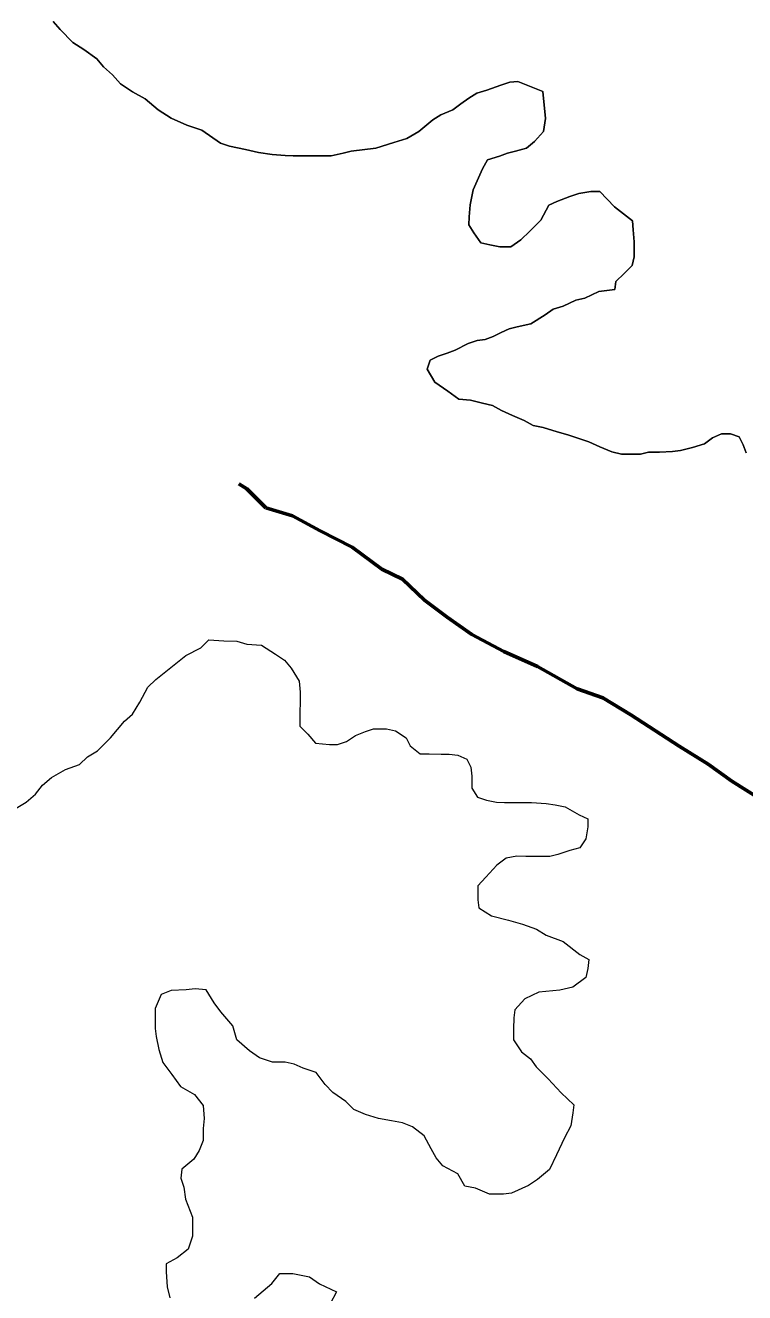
# Model space of a CAD drawing. Extents: x -1643653 to 4543381, y 1624270 to 13878484.
# Drawn here: x 624298 to 626104, y 8940222 to 8943403 of the extents above; entities that cross this region are included whole.
import ezdxf

# ---------------------------------------------------------------- set-up
doc = ezdxf.new("R2010")
doc.units = 0
doc.header["$LTSCALE"] = 200
doc.linetypes.add('LONG_DASH_SHORT_DASH', pattern=[9.9, 6, -1.2, 1.5, -1.2])
for name, color, linetype, lineweight in [('25', 7, 'Continuous', 13), ('57', 7, 'Continuous', 13), ('60', 7, 'Continuous', 13), ('7', 7, 'LONG_DASH_SHORT_DASH', 60)]:
    doc.layers.add(name, color=color, linetype=linetype, lineweight=lineweight)

msp = doc.modelspace()

# ---------------------------------------------------------------- linework, layer by layer
at = {"layer": '25'}
for points in [[(625597.2, 8943236.9), (625534.8, 8943262.3), (625514.8, 8943260), (625492.2, 8943252.6), (625457.1, 8943240.3), (625432.1, 8943233), (625412, 8943220.6), (625391.8, 8943205.7), (625371.7, 8943190.8), (625341.6, 8943178.5), (625321.5, 8943166.1), (625286.3, 8943136.3), (625256.1, 8943119), (625223.5, 8943109.2), (625178.4, 8943094.4), (625115.8, 8943087.3), (625095.8, 8943082.5), (625065.7, 8943075.2), (625030.7, 8943075.4), (625000.7, 8943075.6), (624970.7, 8943075.8), (624950.7, 8943075.9), (624918.2, 8943078.6), (624883.2, 8943083.9), (624850.7, 8943091.6), (624810.8, 8943099.4), (624788.3, 8943107), (624741.1, 8943139.9), (624703.6, 8943152.7), (624663.8, 8943170.4), (624631.4, 8943190.7), (624599.1, 8943218.4), (624566.7, 8943236.2), (624536.8, 8943256.4), (624517, 8943279.1), (624494.7, 8943299.2), (624477.3, 8943319.4), (624445, 8943342.1), (624417.6, 8943359.8), (624385.3, 8943392.6), (624368, 8943412.7)], [(626068.3, 8942377.6), (626045.8, 8942377.7), (626023.2, 8942367.8), (626003.1, 8942352.9), (625973, 8942343.1), (625943, 8942335.8), (625922.9, 8942333.4), (625890.4, 8942331.2), (625862.9, 8942331.3), (625842.8, 8942326.5), (625815.3, 8942326.7), (625795.3, 8942326.8), (625770.4, 8942332), (625740.5, 8942344.7), (625713, 8942357.4), (625683.1, 8942367.6), (625660.6, 8942375.2), (625633.2, 8942382.9), (625598.2, 8942393.2), (625573.3, 8942398.3), (625550.9, 8942411), (625521, 8942423.7), (625493.5, 8942436.4), (625471.1, 8942449.1), (625446.2, 8942454.3), (625416.2, 8942462), (625386.2, 8942464.7), (625358.8, 8942484.9), (625326.5, 8942507.6), (625306.7, 8942540.3), (625314.4, 8942562.8), (625334.5, 8942572.7), (625357.1, 8942580), (625377.1, 8942587.4), (625409.8, 8942604.7), (625432.3, 8942612.1), (625452.4, 8942614.5), (625472.4, 8942621.8), (625492.5, 8942631.7), (625512.6, 8942641.6), (625532.7, 8942646.5), (625567.7, 8942653.8), (625602.9, 8942676.1), (625623, 8942690.9), (625648.1, 8942698.3), (625680.7, 8942713.1), (625703.3, 8942717.9), (625738.4, 8942735.2), (625778.5, 8942740), (625781.1, 8942760), (625801.3, 8942779.9), (625821.4, 8942799.8), (625826.6, 8942822.3), (625826.9, 8942859.8), (625824.6, 8942889.9), (625822.3, 8942912.4), (625799.9, 8942930.1), (625777.6, 8942947.8), (625740.3, 8942985.6), (625717.8, 8942985.7), (625687.8, 8942980.9), (625665.2, 8942973.6), (625632.6, 8942961.2), (625612.5, 8942951.4), (625592.2, 8942914), (625564.5, 8942886.6), (625541.8, 8942864.2), (625516.7, 8942846.9), (625489.2, 8942847.1), (625464.2, 8942852.2), (625441.7, 8942857.4), (625424.4, 8942882.5), (625412, 8942902.6), (625412.2, 8942922.7), (625414.9, 8942952.7), (625422.7, 8942990.2), (625432.9, 8943012.7), (625445.6, 8943042.6), (625458.3, 8943065.1), (625488.4, 8943074.9), (625508.5, 8943082.2), (625528.5, 8943087.1), (625556.1, 8943094.4), (625576.2, 8943111.8), (625598.9, 8943136.7), (625604.2, 8943169.2), (625597.2, 8943236.9)], [(626108, 8942329.7), (626100.6, 8942349.8), (626090.8, 8942369.9), (626068.3, 8942377.6)], [(624270.4, 8941435.6), (624300.5, 8941452.9), (624323.2, 8941472.8), (624340.9, 8941495.2), (624363.5, 8941515.1), (624398.7, 8941534.9), (624433.8, 8941547.2), (624454, 8941567.1), (624479.1, 8941581.9), (624511.8, 8941614.3), (624547.2, 8941656.6), (624567.3, 8941674), (624585.1, 8941703.9), (624605.4, 8941741.3), (624625.5, 8941761.2), (624650.7, 8941781.1), (624701, 8941820.8), (624738.7, 8941840.6), (624758.8, 8941860.5), (624796.3, 8941857.7), (624828.8, 8941857.5), (624853.8, 8941849.8), (624891.3, 8941847.1), (624926.1, 8941824.3), (624948.5, 8941809.2), (624965.9, 8941789), (624985.6, 8941756.3), (624987.9, 8941728.8), (624987.8, 8941706.2), (624987.5, 8941676.2), (624987.3, 8941643.7), (625007.1, 8941623.5), (625027, 8941600.8), (625062, 8941598.1), (625082, 8941598), (625104.5, 8941605.3), (625127.2, 8941620.2), (625152.2, 8941630.1), (625172.3, 8941637.4), (625204.8, 8941637.2), (625227.3, 8941632.1), (625254.7, 8941614.3), (625264.5, 8941594.3), (625289.4, 8941574.1), (625311.9, 8941573.9), (625341.9, 8941573.7), (625361.9, 8941573.6), (625384.4, 8941570.9), (625406.8, 8941560.8), (625416.7, 8941540.7), (625419, 8941518.1), (625418.8, 8941488.1), (625433.6, 8941465.5), (625456.1, 8941457.8), (625481.1, 8941452.6), (625501.1, 8941452.5), (625533.6, 8941452.3), (625568.6, 8941452.1), (625606.1, 8941449.3), (625628.6, 8941446.6), (625653.5, 8941441.5), (625688.4, 8941421.2), (625710.8, 8941411.1), (625710.7, 8941391), (625705.5, 8941361), (625690.3, 8941338.6), (625665.2, 8941331.2), (625635.1, 8941321.4), (625615.1, 8941316.6), (625587.6, 8941316.7), (625555.1, 8941316.9), (625532.5, 8941317.1), (625505, 8941312.3), (625482.3, 8941294.9), (625454.6, 8941265), (625434.4, 8941242.6), (625434.2, 8941207.6), (625436.5, 8941187.6), (625468.9, 8941167.3), (625511.3, 8941157), (625546.2, 8941146.8), (625581.2, 8941134), (625606.1, 8941118.8), (625648.5, 8941103.5), (625690.7, 8941070.7), (625713.2, 8941058), (625710.5, 8941035.5), (625705.3, 8941013), (625672.6, 8940988.2), (625640, 8940980.9), (625587.5, 8940976.2), (625552.3, 8940959), (625527.1, 8940931.6), (625524.5, 8940911.6), (625524.2, 8940884)], [(625524.2, 8940884), (625524, 8940856.5), (625543.8, 8940826.3), (625566.2, 8940808.7), (625581, 8940788.5), (625610.8, 8940758.3), (625643.1, 8940723), (625675.3, 8940692.8), (625672.7, 8940672.8), (625667.5, 8940640.2), (625652.2, 8940610.3), (625631.9, 8940567.9), (625614.1, 8940530.4), (625583.9, 8940505.6), (625561.3, 8940490.7), (625518.6, 8940471), (625498.6, 8940468.6), (625463.6, 8940468.9), (625428.7, 8940484.1), (625401.2, 8940489.3), (625383.9, 8940519.5), (625346.6, 8940539.7), (625329.2, 8940559.9), (625316.9, 8940582.5), (625299.6, 8940615.1), (625269.8, 8940637.9), (625244.8, 8940648.1), (625217.3, 8940653.2), (625184.9, 8940658.5), (625152.4, 8940668.7), (625122.5, 8940681.4), (625102.7, 8940701.6), (625070.3, 8940724.3), (625050.5, 8940744.5), (625028.2, 8940774.7), (624995.8, 8940784.9), (624973.3, 8940795.1), (624950.8, 8940800.2), (624918.3, 8940800.4), (624885.9, 8940810.7), (624861, 8940828.3), (624828.7, 8940856.1), (624819, 8940891.2), (624789.2, 8940926.5), (624771.9, 8940949.1), (624752.2, 8940981.8), (624724.7, 8940984.5), (624702.1, 8940982.1), (624664.6, 8940979.9), (624639.5, 8940970), (624624.2, 8940935.1), (624624, 8940907.5), (624623.8, 8940885), (624626.2, 8940864.9), (624633.5, 8940832.3), (624643.2, 8940799.7), (624665.5, 8940769.6), (624687.8, 8940739.4), (624722.6, 8940719.1), (624744.9, 8940691.4), (624747.2, 8940658.9), (624744.5, 8940633.8), (624744.3, 8940603.8), (624734.1, 8940578.8), (624721.4, 8940556.4), (624691.2, 8940531.6), (624688.5, 8940509), (624695.8, 8940486.5), (624700.6, 8940456.4), (624717.8, 8940411.2), (624717.4, 8940363.6), (624707.2, 8940331.2), (624679.5, 8940308.8), (624651.9, 8940294), (624651.7, 8940273.9), (624653.9, 8940236.4), (624661.2, 8940208.8)], [(624873.8, 8940207.4), (624916.6, 8940244.7), (624936.8, 8940269.6), (624969.3, 8940269.3), (625011.8, 8940261.6), (625036.7, 8940243.9), (625079, 8940223.6), (625063.8, 8940193.6)]]:
    msp.add_lwpolyline(points, dxfattribs=at)
at = {"layer": '57'}
for points in [[(625597.2, 8943236.9), (625534.8, 8943262.3), (625514.8, 8943260), (625492.2, 8943252.6), (625457.1, 8943240.3), (625432.1, 8943233), (625412, 8943220.6), (625391.8, 8943205.7), (625371.7, 8943190.8), (625341.6, 8943178.5), (625321.5, 8943166.1), (625286.3, 8943136.3), (625256.1, 8943119), (625223.5, 8943109.2), (625178.4, 8943094.4), (625115.8, 8943087.3), (625095.8, 8943082.5), (625065.7, 8943075.2), (625030.7, 8943075.4), (625000.7, 8943075.6), (624970.7, 8943075.8), (624950.7, 8943075.9), (624918.2, 8943078.6), (624883.2, 8943083.9), (624850.7, 8943091.6), (624810.8, 8943099.4), (624788.3, 8943107), (624741.1, 8943139.9), (624703.6, 8943152.7), (624663.8, 8943170.4), (624631.4, 8943190.7), (624599.1, 8943218.4), (624566.7, 8943236.2), (624536.8, 8943256.4), (624517, 8943279.1), (624494.7, 8943299.2), (624477.3, 8943319.4), (624445, 8943342.1), (624417.6, 8943359.8), (624385.3, 8943392.6), (624368, 8943412.7)], [(624368, 8943412.7), (624385.3, 8943392.6), (624417.6, 8943359.8), (624445, 8943342.1), (624477.3, 8943319.4), (624494.7, 8943299.2), (624517, 8943279.1), (624536.8, 8943256.4), (624566.7, 8943236.2), (624599.1, 8943218.4), (624631.4, 8943190.7), (624663.8, 8943170.4), (624703.6, 8943152.7), (624741.1, 8943139.9), (624788.3, 8943107), (624810.8, 8943099.4), (624850.7, 8943091.6), (624883.2, 8943083.9), (624918.2, 8943078.6), (624950.7, 8943075.9), (624970.7, 8943075.8), (625000.7, 8943075.6), (625030.7, 8943075.4), (625065.7, 8943075.2), (625095.8, 8943082.5), (625115.8, 8943087.3), (625178.4, 8943094.4), (625223.5, 8943109.2), (625256.1, 8943119), (625286.3, 8943136.3), (625321.5, 8943166.1), (625341.6, 8943178.5), (625371.7, 8943190.8), (625391.8, 8943205.7), (625412, 8943220.6), (625432.1, 8943233), (625457.1, 8943240.3), (625492.2, 8943252.6), (625514.8, 8943260), (625534.8, 8943262.3), (625597.2, 8943236.9)], [(626068.3, 8942377.6), (626045.8, 8942377.7), (626023.2, 8942367.8), (626003.1, 8942352.9), (625973, 8942343.1), (625943, 8942335.8), (625922.9, 8942333.4), (625890.4, 8942331.2), (625862.9, 8942331.3), (625842.8, 8942326.5), (625815.3, 8942326.7), (625795.3, 8942326.8), (625770.4, 8942332), (625740.5, 8942344.7), (625713, 8942357.4), (625683.1, 8942367.6), (625660.6, 8942375.2), (625633.2, 8942382.9), (625598.2, 8942393.2), (625573.3, 8942398.3), (625550.9, 8942411), (625521, 8942423.7), (625493.5, 8942436.4), (625471.1, 8942449.1), (625446.2, 8942454.3), (625416.2, 8942462), (625386.2, 8942464.7), (625358.8, 8942484.9), (625326.5, 8942507.6), (625306.7, 8942540.3), (625314.4, 8942562.8), (625334.5, 8942572.7), (625357.1, 8942580), (625377.1, 8942587.4), (625409.8, 8942604.7), (625432.3, 8942612.1), (625452.4, 8942614.5), (625472.4, 8942621.8), (625492.5, 8942631.7), (625512.6, 8942641.6), (625532.7, 8942646.5), (625567.7, 8942653.8), (625602.9, 8942676.1), (625623, 8942690.9), (625648.1, 8942698.3), (625680.7, 8942713.1), (625703.3, 8942717.9), (625738.4, 8942735.2), (625778.5, 8942740), (625781.1, 8942760), (625801.3, 8942779.9), (625821.4, 8942799.8), (625826.6, 8942822.3), (625826.9, 8942859.8), (625824.6, 8942889.9), (625822.3, 8942912.4), (625799.9, 8942930.1), (625777.6, 8942947.8), (625740.3, 8942985.6), (625717.8, 8942985.7), (625687.8, 8942980.9), (625665.2, 8942973.6), (625632.6, 8942961.2), (625612.5, 8942951.4), (625592.2, 8942914), (625564.5, 8942886.6), (625541.8, 8942864.2), (625516.7, 8942846.9), (625489.2, 8942847.1), (625464.2, 8942852.2), (625441.7, 8942857.4), (625424.4, 8942882.5), (625412, 8942902.6), (625412.2, 8942922.7), (625414.9, 8942952.7), (625422.7, 8942990.2), (625432.9, 8943012.7), (625445.6, 8943042.6), (625458.3, 8943065.1), (625488.4, 8943074.9), (625508.5, 8943082.2), (625528.5, 8943087.1), (625556.1, 8943094.4), (625576.2, 8943111.8), (625598.9, 8943136.7), (625604.2, 8943169.2), (625597.2, 8943236.9)], [(625597.2, 8943236.9), (625604.2, 8943169.2), (625598.9, 8943136.7), (625576.2, 8943111.8), (625556.1, 8943094.4), (625528.5, 8943087.1), (625508.5, 8943082.2), (625488.4, 8943074.9), (625458.3, 8943065.1), (625445.6, 8943042.6), (625432.9, 8943012.7), (625422.7, 8942990.2), (625414.9, 8942952.7), (625412.2, 8942922.7), (625412, 8942902.6), (625424.4, 8942882.5), (625441.7, 8942857.4), (625464.2, 8942852.2), (625489.2, 8942847.1), (625516.7, 8942846.9), (625541.8, 8942864.2), (625564.5, 8942886.6), (625592.2, 8942914), (625612.5, 8942951.4), (625632.6, 8942961.2), (625665.2, 8942973.6), (625687.8, 8942980.9), (625717.8, 8942985.7), (625740.3, 8942985.6), (625777.6, 8942947.8), (625799.9, 8942930.1), (625822.3, 8942912.4), (625824.6, 8942889.9), (625826.9, 8942859.8), (625826.6, 8942822.3), (625821.4, 8942799.8), (625801.3, 8942779.9), (625781.1, 8942760), (625778.5, 8942740), (625738.4, 8942735.2), (625703.3, 8942717.9), (625680.7, 8942713.1), (625648.1, 8942698.3), (625623, 8942690.9), (625602.9, 8942676.1), (625567.7, 8942653.8), (625532.7, 8942646.5), (625512.6, 8942641.6), (625492.5, 8942631.7), (625472.4, 8942621.8), (625452.4, 8942614.5), (625432.3, 8942612.1), (625409.8, 8942604.7), (625377.1, 8942587.4), (625357.1, 8942580), (625334.5, 8942572.7), (625314.4, 8942562.8), (625306.7, 8942540.3), (625326.5, 8942507.6), (625358.8, 8942484.9), (625386.2, 8942464.7), (625416.2, 8942462), (625446.2, 8942454.3), (625471.1, 8942449.1), (625493.5, 8942436.4), (625521, 8942423.7), (625550.9, 8942411), (625573.3, 8942398.3), (625598.2, 8942393.2), (625633.2, 8942382.9), (625660.6, 8942375.2), (625683.1, 8942367.6), (625713, 8942357.4), (625740.5, 8942344.7), (625770.4, 8942332), (625795.3, 8942326.8), (625815.3, 8942326.7), (625842.8, 8942326.5), (625862.9, 8942331.3), (625890.4, 8942331.2), (625922.9, 8942333.4), (625943, 8942335.8), (625973, 8942343.1), (626003.1, 8942352.9), (626023.2, 8942367.8), (626045.8, 8942377.7), (626068.3, 8942377.6)], [(626108, 8942329.7), (626100.6, 8942349.8), (626090.8, 8942369.9), (626068.3, 8942377.6)], [(626068.3, 8942377.6), (626090.8, 8942369.9), (626100.6, 8942349.8), (626108, 8942329.7)]]:
    msp.add_lwpolyline(points, dxfattribs=at)
at = {"layer": '60', "lineweight": 25}
msp.add_spline([(814781, 9009175.5), (814787.2, 9009173.4), (814796.9, 9009173.4), (814799.4, 9009172.4), (814805.1, 9009174.5), (814805.6, 9009176.5), (814811.7, 9009179.5), (814811.7, 9009179.5), (814801.5, 9009181), (814790.7, 9009181.5), (814784.1, 9009183.1), (814777.4, 9009185.1), (814778.4, 9009175.5)], degree=3, dxfattribs=at)
at = {"layer": '7'}
for points in [[(624969, 8942171.8), (624901.6, 8942192.1), (624854.4, 8942239.9), (624833.8, 8942252.4)], [(626189, 8941432.1), (626072, 8941505.3), (626012.3, 8941548.2), (625940.1, 8941593.6), (625818.1, 8941671.8), (625748.4, 8941714.7), (625683.6, 8941737.6), (625583.9, 8941793.2), (625499.2, 8941831.1), (625419.5, 8941874.1), (625357.3, 8941917), (625300.1, 8941959.8), (625245.4, 8942012.7), (625193.1, 8942037.9), (625118.5, 8942093.4), (625038.7, 8942133.9), (624969, 8942171.8)]]:
    msp.add_lwpolyline(points, dxfattribs=at)

doc.saveas('drawing.dxf')
